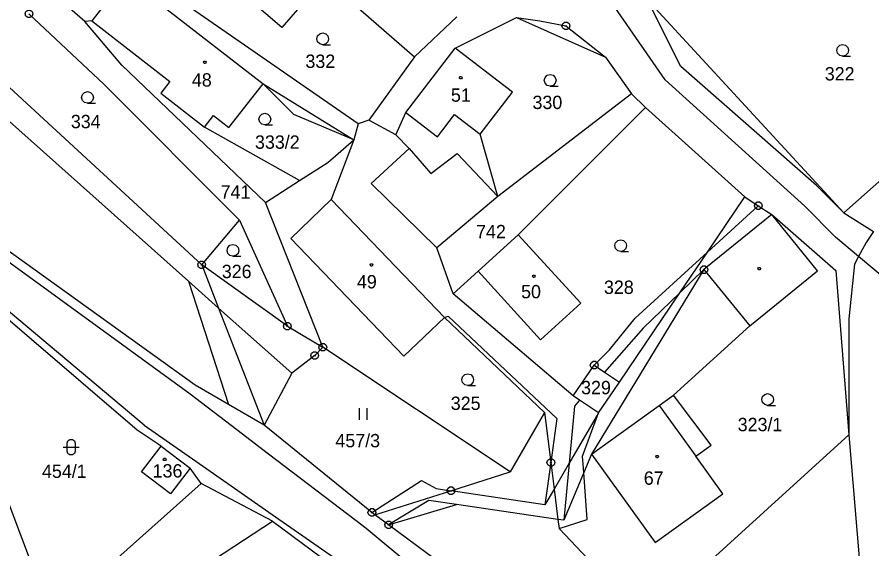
# Model space of a CAD drawing. Extents: x -694465 to -690527, y -983694 to -978978.
# Drawn here: x -693612.2 to -693503.4, y -981489.6 to -981421.8 of the extents above; entities that cross this region are included whole.
import ezdxf

# ---------------------------------------------------------------- set-up
doc = ezdxf.new("R2010")
doc.units = 0
for name, color, linetype in [('Vrstva 1', 7, 'Continuous'), ('Vrstva 18', 7, 'Continuous'), ('Vrstva 19', 7, 'Continuous'), ('Vrstva 24', 7, 'Continuous'), ('Vrstva 25', 7, 'Continuous')]:
    doc.layers.add(name, color=color, linetype=linetype)

msp = doc.modelspace()

# ---------------------------------------------------------------- linework, layer by layer
at = {"layer": 'Vrstva 1'}
for points in [[(-693573.92, -981417.88), (-693578.52, -981423.19), (-693586.64, -981416.17), (-693582.03, -981410.85), (-693573.92, -981417.88)], [(-693529.66, -981429.82), (-693541.36, -981412.92)], [(-693575.9, -981414.43), (-693561.61, -981426.9)], [(-693598.35, -981416.74), (-693602.69, -981422.32)], [(-693598.35, -981416.74), (-693580.88, -981430.35)], [(-693603.57, -981422.42), (-693607.13, -981419.3)], [(-693527.68, -981428.12), (-693531.97, -981419.57)], [(-693506.91, -981446.76), (-693531.97, -981419.57)], [(-693568.79, -981435.46), (-693590.56, -981420.35)], [(-693610.7, -981421.43), (-693601.17, -981430.39)], [(-693602.69, -981422.32), (-693603.57, -981422.42)], [(-693602.69, -981422.32), (-693592.76, -981430.07)], [(-693556.22, -981421.81), (-693561.61, -981426.9)], [(-693556.41, -981425.81), (-693548.62, -981421.88)], [(-693548.62, -981421.88), (-693537.29, -981426.95)], [(-693548.62, -981421.88), (-693545.66, -981422.33)], [(-693598.87, -981427.96), (-693603.57, -981422.42)], [(-693545.66, -981422.33), (-693542.32, -981422.95)], [(-693542.32, -981422.95), (-693537.29, -981426.95)], [(-693589.55, -981468.72), (-693649.06, -981425.97)], [(-693562.7, -981434.01), (-693556.41, -981425.81)], [(-693549.14, -981431.4), (-693556.41, -981425.81)], [(-693561.61, -981426.9), (-693567.44, -981434.97)], [(-693537.29, -981426.95), (-693533.96, -981431.63)], [(-693580.6, -981445.48), (-693598.87, -981427.96)], [(-693510.39, -981443.28), (-693527.68, -981428.12)], [(-693511.88, -981445.94), (-693529.66, -981429.82)], [(-693588.7, -981453.4), (-693613.73, -981430.29)], [(-693601.17, -981430.39), (-693583.9, -981447.7)], [(-693592.76, -981430.07), (-693593.91, -981431.55)], [(-693585.23, -981435.93), (-693580.88, -981430.35)], [(-693580.88, -981430.35), (-693569.33, -981437.47)], [(-693576.97, -981434.27), (-693580.88, -981430.35)], [(-693616.75, -981432), (-693590.392, -981455.496)], [(-693593.91, -981431.55), (-693588.35, -981435.88)], [(-693553.24, -981436.75), (-693549.14, -981431.4)], [(-693533.96, -981431.63), (-693551.01, -981444.7)], [(-693533.96, -981431.63), (-693532.18, -981433.37)], [(-693569.33, -981437.47), (-693576.97, -981434.27)], [(-693563.98, -981436.85), (-693562.7, -981434.01)], [(-693562.7, -981434.01), (-693558.68, -981437.09)], [(-693558.68, -981437.09), (-693556.5, -981434.25)], [(-693556.5, -981434.25), (-693553.24, -981436.75)], [(-693548.39, -981449.58), (-693532.18, -981433.37)], [(-693532.18, -981433.37), (-693519.53, -981444.74)], [(-693588.35, -981435.88), (-693587.2, -981434.39)], [(-693587.2, -981434.39), (-693585.23, -981435.93)], [(-693567.44, -981434.97), (-693568.79, -981435.46)], [(-693563.98, -981436.85), (-693567.44, -981434.97)], [(-693576.23, -981442.66), (-693588.35, -981435.88)], [(-693568.79, -981435.46), (-693569.33, -981437.47)], [(-693572.66, -981440.38), (-693569.33, -981437.47)], [(-693569.33, -981437.47), (-693572.2, -981445.09)], [(-693562.28, -981438.59), (-693563.98, -981436.85)], [(-693551.01, -981444.7), (-693553.24, -981436.75)], [(-693567.11, -981443.04), (-693562.28, -981438.59)], [(-693562.28, -981438.59), (-693559.52, -981441.75)], [(-693559.52, -981441.75), (-693556.19, -981439.24)], [(-693556.19, -981439.24), (-693551.01, -981444.7)], [(-693497.96, -981438.86), (-693506.91, -981446.76)], [(-693576.23, -981442.66), (-693572.66, -981440.38)], [(-693580.6, -981445.48), (-693576.23, -981442.66)], [(-693558.78, -981451.26), (-693567.11, -981443.04)], [(-693506.91, -981446.76), (-693510.39, -981443.28)], [(-693572.2, -981445.09), (-693577.35, -981450.03)], [(-693572.2, -981445.09), (-693557.79, -981460.11)], [(-693551.01, -981444.7), (-693558.78, -981451.26)], [(-693524.3, -981451.8), (-693519.53, -981444.74)], [(-693519.53, -981444.74), (-693517.82, -981445.87)], [(-693573.28, -981463.9), (-693580.6, -981445.48)], [(-693517.82, -981445.87), (-693524.3, -981451.8)], [(-693517.82, -981445.87), (-693516.11, -981447)], [(-693508, -981449.89), (-693511.88, -981445.94)], [(-693516.11, -981447), (-693524.74, -981454.02)], [(-693510.27, -981454.17), (-693516.11, -981447)], [(-693516.11, -981447), (-693507.95, -981454.13)], [(-693506.91, -981446.76), (-693503.14, -981449.17)], [(-693588.7, -981453.4), (-693583.9, -981447.7)], [(-693583.9, -981447.7), (-693577.79, -981461.23)], [(-693503.14, -981449.17), (-693504.07, -981450.57)], [(-693577.35, -981450.03), (-693562.95, -981465.06)], [(-693553.49, -981454.22), (-693548.39, -981449.58)], [(-693540.44, -981458.31), (-693548.39, -981449.58)], [(-693505.05, -981452.36), (-693508, -981449.89)], [(-693504.07, -981450.57), (-693505.05, -981452.36)], [(-693556.68, -981457.12), (-693558.78, -981451.26)], [(-693615, -981451.8), (-693590.17, -981469.85)], [(-693533.5, -981460.2), (-693524.3, -981451.8)], [(-693527.81, -981456.98), (-693524.3, -981451.8)], [(-693505.05, -981452.36), (-693505.56, -981453.3)], [(-693500.65, -981456.03), (-693505.05, -981452.36)], [(-693577.79, -981461.23), (-693588.7, -981453.4)], [(-693588.7, -981453.4), (-693586.559, -981458.913)], [(-693505.56, -981453.3), (-693506.28, -981460.27)], [(-693556.68, -981457.12), (-693553.49, -981454.22)], [(-693553.49, -981454.22), (-693545.54, -981462.95)], [(-693524.74, -981454.02), (-693539.06, -981477.51)], [(-693524.74, -981454.02), (-693527.81, -981456.98)], [(-693524.74, -981454.02), (-693518.91, -981461.19)], [(-693518.91, -981461.19), (-693510.27, -981454.17)], [(-693507.95, -981454.13), (-693506.28, -981475.06)], [(-693596.92, -981474.48), (-693618.48, -981456.01)], [(-693596.05, -981473.83), (-693617.9, -981455.5)], [(-693590.392, -981455.496), (-693586.559, -981458.913)], [(-693590.392, -981455.496), (-693585.272, -981471.205)], [(-693541.38, -981470.11), (-693556.68, -981457.12)], [(-693535.51, -981468.34), (-693527.81, -981456.98)], [(-693527.81, -981456.98), (-693532.49, -981461.49)], [(-693586.559, -981458.913), (-693577.24, -981467.22)], [(-693586.559, -981458.913), (-693580.77, -981473.82)], [(-693545.54, -981462.95), (-693540.44, -981458.31)], [(-693622.28, -981460.05), (-693609.92, -981492.78)], [(-693562.95, -981465.06), (-693557.79, -981460.11)], [(-693557.79, -981460.11), (-693557.33, -981459.94)], [(-693557.79, -981460.11), (-693545.03, -981472.22)], [(-693557.33, -981459.94), (-693543.46, -981473)], [(-693536.76, -981464.23), (-693533.5, -981460.2)], [(-693506.28, -981460.27), (-693506.28, -981475.06)], [(-693577.79, -981461.23), (-693573.28, -981463.9)], [(-693532.49, -981461.49), (-693537.4, -981467.06)], [(-693528.6, -981470), (-693518.91, -981461.19)], [(-693573.28, -981463.9), (-693574.31, -981464.95)], [(-693549.43, -981479.78), (-693573.28, -981463.9)], [(-693538.71, -981466.17), (-693536.76, -981464.23)], [(-693574.31, -981464.95), (-693577.24, -981467.22)], [(-693541.38, -981470.11), (-693538.71, -981466.17)], [(-693538.71, -981466.17), (-693537.4, -981467.06)], [(-693577.24, -981467.22), (-693580.77, -981473.82)], [(-693537.4, -981467.06), (-693535.51, -981468.34)], [(-693585.272, -981471.205), (-693589.55, -981468.72)], [(-693538.17, -981472.28), (-693535.51, -981468.34)], [(-693590.17, -981469.85), (-693584.239, -981474.373)], [(-693540.57, -981470.66), (-693541.38, -981470.11)], [(-693530.45, -981471.33), (-693528.6, -981470)], [(-693523.83, -981476.39), (-693528.6, -981470)], [(-693580.77, -981473.82), (-693585.272, -981471.205)], [(-693540.57, -981470.66), (-693541.21, -981471.39)], [(-693538.17, -981472.28), (-693540.57, -981470.66)], [(-693545.03, -981472.22), (-693549.43, -981479.78)], [(-693545.03, -981472.22), (-693544.23, -981478.59)], [(-693541.21, -981471.39), (-693541.891, -981478.674)], [(-693538.17, -981472.28), (-693541.891, -981478.674)], [(-693540.2, -981477.8), (-693538.17, -981472.28)], [(-693539.06, -981477.51), (-693530.45, -981471.33)], [(-693530.45, -981471.33), (-693525.79, -981477.8)], [(-693543.46, -981473), (-693544.23, -981478.59)], [(-693593.86, -981476.49), (-693596.92, -981474.48)], [(-693596.05, -981473.83), (-693588.068, -981479.39)], [(-693584.239, -981474.373), (-693580.185, -981477.466)], [(-693567.03, -981484.94), (-693580.77, -981473.82)], [(-693506.28, -981475.06), (-693532.18, -981498.62)], [(-693506.28, -981475.06), (-693504.73, -981493.81)], [(-693596.36, -981479.77), (-693593.86, -981476.49)], [(-693593.86, -981476.49), (-693590.17, -981479.3)], [(-693525.79, -981477.8), (-693523.83, -981476.39)], [(-693580.185, -981477.466), (-693569.03, -981485.974)], [(-693540.045, -981479.875), (-693540.2, -981477.8)], [(-693539.06, -981477.51), (-693540.045, -981479.875)], [(-693539.06, -981477.51), (-693530.95, -981488.76)], [(-693522.35, -981482.57), (-693525.79, -981477.8)], [(-693544.23, -981478.59), (-693544.99, -981484)], [(-693544.23, -981478.59), (-693543.81, -981481.972)], [(-693541.891, -981478.674), (-693543.81, -981481.972)], [(-693541.891, -981478.674), (-693542.57, -981485.94)], [(-693592.67, -981482.59), (-693596.36, -981479.77)], [(-693590.17, -981479.3), (-693592.67, -981482.59)], [(-693588.77, -981481.27), (-693590.17, -981479.3)], [(-693588.068, -981479.39), (-693578.881, -981485.789)], [(-693556.96, -981482.18), (-693549.43, -981479.78)], [(-693540.045, -981479.875), (-693542.57, -981485.94)], [(-693539.6, -981485.83), (-693540.045, -981479.875)], [(-693567.03, -981484.94), (-693560.7, -981480.86)], [(-693560.7, -981480.86), (-693558.85, -981481.89)], [(-693588.77, -981481.27), (-693599.78, -981491.06)], [(-693579.68, -981486.04), (-693588.77, -981481.27)], [(-693566.65, -981485.26), (-693556.96, -981482.18)], [(-693558.85, -981481.89), (-693556.96, -981482.18)], [(-693544.99, -981484), (-693556.96, -981482.18)], [(-693543.81, -981481.972), (-693544.99, -981484)], [(-693543.81, -981481.972), (-693543.33, -981485.83)], [(-693530.95, -981488.76), (-693522.35, -981482.57)], [(-693559.78, -981483.41), (-693564.9, -981486.54)], [(-693564.9, -981486.54), (-693556.262, -981483.927)], [(-693556.262, -981483.927), (-693559.78, -981483.41)], [(-693543.33, -981485.83), (-693556.262, -981483.927)], [(-693566.65, -981485.26), (-693567.03, -981484.94)], [(-693564.9, -981486.54), (-693566.65, -981485.26)], [(-693596.943, -981497.339), (-693579.68, -981486.04)], [(-693579.68, -981486.04), (-693570.97, -981492.5)], [(-693578.881, -981485.789), (-693570.41, -981491.69)], [(-693569.03, -981485.974), (-693567.75, -981486.95)], [(-693557.69, -981491.87), (-693564.9, -981486.54)], [(-693543.33, -981485.83), (-693543.19, -981486.99)], [(-693542.57, -981485.94), (-693543.33, -981485.83)], [(-693543.19, -981486.99), (-693539.6, -981485.83)], [(-693567.75, -981486.95), (-693566.471, -981488.016)], [(-693532.18, -981498.62), (-693543.19, -981486.99)], [(-693566.471, -981488.016), (-693559.43, -981493.89)]]:
    msp.add_lwpolyline(points, dxfattribs=at)
at = {"layer": 'Vrstva 24'}
for points in [[(-693610.546, -981420.954), (-693610.296, -981421.136), (-693610.2, -981421.43), (-693610.296, -981421.724), (-693610.546, -981421.906), (-693610.854, -981421.906), (-693611.104, -981421.724), (-693611.2, -981421.43), (-693611.104, -981421.136), (-693610.854, -981420.954)], [(-693542.166, -981422.474), (-693541.916, -981422.656), (-693541.82, -981422.95), (-693541.916, -981423.244), (-693542.166, -981423.426), (-693542.474, -981423.426), (-693542.724, -981423.244), (-693542.82, -981422.95), (-693542.724, -981422.656), (-693542.474, -981422.474)], [(-693517.666, -981445.394), (-693517.416, -981445.576), (-693517.32, -981445.87), (-693517.416, -981446.164), (-693517.666, -981446.346), (-693517.974, -981446.346), (-693518.224, -981446.164), (-693518.32, -981445.87), (-693518.224, -981445.576), (-693517.974, -981445.394)], [(-693588.546, -981452.924), (-693588.296, -981453.106), (-693588.2, -981453.4), (-693588.296, -981453.694), (-693588.546, -981453.876), (-693588.854, -981453.876), (-693589.104, -981453.694), (-693589.2, -981453.4), (-693589.104, -981453.106), (-693588.854, -981452.924)], [(-693524.586, -981453.544), (-693524.336, -981453.726), (-693524.24, -981454.02), (-693524.336, -981454.314), (-693524.586, -981454.496), (-693524.894, -981454.496), (-693525.144, -981454.314), (-693525.24, -981454.02), (-693525.144, -981453.726), (-693524.894, -981453.544)], [(-693577.636, -981460.754), (-693577.386, -981460.936), (-693577.29, -981461.23), (-693577.386, -981461.524), (-693577.636, -981461.706), (-693577.944, -981461.706), (-693578.194, -981461.524), (-693578.29, -981461.23), (-693578.194, -981460.936), (-693577.944, -981460.754)], [(-693573.126, -981463.424), (-693572.876, -981463.606), (-693572.78, -981463.9), (-693572.876, -981464.194), (-693573.126, -981464.376), (-693573.434, -981464.376), (-693573.684, -981464.194), (-693573.78, -981463.9), (-693573.684, -981463.606), (-693573.434, -981463.424)], [(-693574.156, -981464.474), (-693573.906, -981464.656), (-693573.81, -981464.95), (-693573.906, -981465.244), (-693574.156, -981465.426), (-693574.464, -981465.426), (-693574.714, -981465.244), (-693574.81, -981464.95), (-693574.714, -981464.656), (-693574.464, -981464.474)], [(-693538.556, -981465.694), (-693538.306, -981465.876), (-693538.21, -981466.17), (-693538.306, -981466.464), (-693538.556, -981466.646), (-693538.864, -981466.646), (-693539.114, -981466.464), (-693539.21, -981466.17), (-693539.114, -981465.876), (-693538.864, -981465.694)], [(-693544.076, -981478.114), (-693543.826, -981478.296), (-693543.73, -981478.59), (-693543.826, -981478.884), (-693544.076, -981479.066), (-693544.384, -981479.066), (-693544.634, -981478.884), (-693544.73, -981478.59), (-693544.634, -981478.296), (-693544.384, -981478.114)], [(-693556.806, -981481.704), (-693556.556, -981481.886), (-693556.46, -981482.18), (-693556.556, -981482.474), (-693556.806, -981482.656), (-693557.114, -981482.656), (-693557.364, -981482.474), (-693557.46, -981482.18), (-693557.364, -981481.886), (-693557.114, -981481.704)], [(-693566.876, -981484.464), (-693566.626, -981484.646), (-693566.53, -981484.94), (-693566.626, -981485.234), (-693566.876, -981485.416), (-693567.184, -981485.416), (-693567.434, -981485.234), (-693567.53, -981484.94), (-693567.434, -981484.646), (-693567.184, -981484.464)], [(-693564.746, -981486.064), (-693564.496, -981486.246), (-693564.4, -981486.54), (-693564.496, -981486.834), (-693564.746, -981487.016), (-693565.054, -981487.016), (-693565.304, -981486.834), (-693565.4, -981486.54), (-693565.304, -981486.246), (-693565.054, -981486.064)]]:
    msp.add_lwpolyline(points, close=True, dxfattribs=at)
for points in [[(-693542.439, -981422.95), (-693542.2, -981422.95)], [(-693517.939, -981445.87), (-693517.7, -981445.87)], [(-693588.819, -981453.4), (-693588.58, -981453.4)], [(-693524.859, -981454.02), (-693524.62, -981454.02)], [(-693577.909, -981461.23), (-693577.67, -981461.23)], [(-693573.399, -981463.9), (-693573.16, -981463.9)], [(-693574.429, -981464.95), (-693574.19, -981464.95)], [(-693538.829, -981466.17), (-693538.59, -981466.17)], [(-693544.349, -981478.59), (-693544.11, -981478.59)], [(-693557.079, -981482.18), (-693556.84, -981482.18)], [(-693567.149, -981484.94), (-693566.91, -981484.94)], [(-693565.019, -981486.54), (-693564.78, -981486.54)]]:
    msp.add_lwpolyline(points, dxfattribs=at)
at = {"layer": 'Vrstva 25'}
for points in [[(-693573.29, -981425.36), (-693573.665, -981425.259), (-693573.939, -981424.985), (-693574.04, -981424.61), (-693573.939, -981424.235), (-693573.665, -981423.961), (-693573.29, -981423.86), (-693572.915, -981423.961), (-693572.641, -981424.235), (-693572.54, -981424.61), (-693572.641, -981424.985), (-693572.915, -981425.259), (-693573.29, -981425.36), (-693572.29, -981425.361)], [(-693507.08, -981426.83), (-693507.455, -981426.729), (-693507.729, -981426.455), (-693507.83, -981426.08), (-693507.729, -981425.705), (-693507.455, -981425.431), (-693507.08, -981425.33), (-693506.705, -981425.431), (-693506.431, -981425.705), (-693506.33, -981426.08), (-693506.431, -981426.455), (-693506.705, -981426.729), (-693507.08, -981426.83), (-693506.08, -981426.831)], [(-693544.32, -981430.65), (-693544.695, -981430.549), (-693544.969, -981430.275), (-693545.07, -981429.9), (-693544.969, -981429.525), (-693544.695, -981429.251), (-693544.32, -981429.15), (-693543.945, -981429.251), (-693543.671, -981429.525), (-693543.57, -981429.9), (-693543.671, -981430.275), (-693543.945, -981430.549), (-693544.32, -981430.65), (-693543.32, -981430.651)], [(-693603.25, -981432.83), (-693603.625, -981432.729), (-693603.899, -981432.455), (-693604, -981432.08), (-693603.899, -981431.705), (-693603.625, -981431.431), (-693603.25, -981431.33), (-693602.875, -981431.431), (-693602.601, -981431.705), (-693602.5, -981432.08), (-693602.601, -981432.455), (-693602.875, -981432.729), (-693603.25, -981432.83), (-693602.25, -981432.831)], [(-693580.67, -981435.59), (-693581.045, -981435.489), (-693581.319, -981435.215), (-693581.42, -981434.84), (-693581.319, -981434.465), (-693581.045, -981434.191), (-693580.67, -981434.09), (-693580.295, -981434.191), (-693580.021, -981434.465), (-693579.92, -981434.84), (-693580.021, -981435.215), (-693580.295, -981435.489), (-693580.67, -981435.59), (-693579.67, -981435.591)], [(-693535.34, -981451.71), (-693535.715, -981451.609), (-693535.989, -981451.335), (-693536.09, -981450.96), (-693535.989, -981450.585), (-693535.715, -981450.311), (-693535.34, -981450.21), (-693534.965, -981450.311), (-693534.691, -981450.585), (-693534.59, -981450.96), (-693534.691, -981451.335), (-693534.965, -981451.609), (-693535.34, -981451.71), (-693534.34, -981451.711)], [(-693584.73, -981452.32), (-693585.105, -981452.219), (-693585.379, -981451.945), (-693585.48, -981451.57), (-693585.379, -981451.195), (-693585.105, -981450.921), (-693584.73, -981450.82), (-693584.355, -981450.921), (-693584.081, -981451.195), (-693583.98, -981451.57), (-693584.081, -981451.945), (-693584.355, -981452.219), (-693584.73, -981452.32), (-693583.73, -981452.321)], [(-693554.82, -981468.79), (-693555.195, -981468.689), (-693555.469, -981468.415), (-693555.57, -981468.04), (-693555.469, -981467.665), (-693555.195, -981467.391), (-693554.82, -981467.29), (-693554.445, -981467.391), (-693554.171, -981467.665), (-693554.07, -981468.04), (-693554.171, -981468.415), (-693554.445, -981468.689), (-693554.82, -981468.79), (-693553.82, -981468.791)], [(-693516.63, -981471.31), (-693517.005, -981471.209), (-693517.279, -981470.935), (-693517.38, -981470.56), (-693517.279, -981470.185), (-693517.005, -981469.911), (-693516.63, -981469.81), (-693516.255, -981469.911), (-693515.981, -981470.185), (-693515.88, -981470.56), (-693515.981, -981470.935), (-693516.255, -981471.209), (-693516.63, -981471.31), (-693515.63, -981471.311)], [(-693568.65, -981471.67), (-693568.65, -981473.17)], [(-693567.65, -981473.17), (-693567.65, -981471.67)], [(-693606.33, -981476.64), (-693604.33, -981476.64)]]:
    msp.add_lwpolyline(points, dxfattribs=at)
for points in [[(-693588.203, -981427.448), (-693588.115, -981427.6), (-693588.203, -981427.752), (-693588.377, -981427.752), (-693588.465, -981427.6), (-693588.377, -981427.448)], [(-693555.633, -981429.418), (-693555.545, -981429.57), (-693555.633, -981429.722), (-693555.807, -981429.722), (-693555.895, -981429.57), (-693555.807, -981429.418)], [(-693567.003, -981453.258), (-693566.915, -981453.41), (-693567.003, -981453.562), (-693567.177, -981453.562), (-693567.265, -981453.41), (-693567.177, -981453.258)], [(-693517.603, -981453.738), (-693517.515, -981453.89), (-693517.603, -981454.042), (-693517.777, -981454.042), (-693517.865, -981453.89), (-693517.777, -981453.738)], [(-693546.313, -981454.708), (-693546.225, -981454.86), (-693546.313, -981455.012), (-693546.487, -981455.012), (-693546.575, -981454.86), (-693546.487, -981454.708)], [(-693605.83, -981476.14), (-693605.735, -981475.846), (-693605.485, -981475.664), (-693605.175, -981475.664), (-693604.925, -981475.846), (-693604.83, -981476.14), (-693604.83, -981477.14), (-693604.925, -981477.434), (-693605.175, -981477.616), (-693605.485, -981477.616), (-693605.735, -981477.434), (-693605.83, -981477.14)], [(-693530.613, -981477.688), (-693530.525, -981477.84), (-693530.613, -981477.992), (-693530.787, -981477.992), (-693530.875, -981477.84), (-693530.787, -981477.688)], [(-693593.333, -981478.038), (-693593.245, -981478.19), (-693593.333, -981478.342), (-693593.507, -981478.342), (-693593.595, -981478.19), (-693593.507, -981478.038)]]:
    msp.add_lwpolyline(points, close=True, dxfattribs=at)

# ---------------------------------------------------------------- texts
at = {"layer": 'Vrstva 18'}
for s, p in [('332', (-693575.492, -981428.32)), ('322', (-693509.353, -981429.92)), ('330', (-693546.575, -981433.56)), ('334', (-693605.368, -981436)), ('333/2', (-693581.918, -981438.62)), ('741', (-693586.296, -981444.97)), ('742', (-693553.758, -981450.02)), ('326', (-693586.145, -981455.1)), ('328', (-693537.475, -981457.11)), ('329', (-693540.385, -981469.89)), ('325', (-693556.982, -981471.89)), ('323/1', (-693520.443, -981474.6)), ('457/3', (-693571.677, -981476.65)), ('454/1', (-693609.042, -981480.55))]:
    msp.add_text(s, height=1.7, dxfattribs=at).set_placement(p)
at = {"layer": 'Vrstva 19'}
for s, p in [('48', (-693589.955, -981430.7)), ('51', (-693556.964, -981432.63)), ('49', (-693568.935, -981456.41)), ('50', (-693548.029, -981457.67)), ('136', (-693594.953, -981480.5)), ('67', (-693532.405, -981481.42))]:
    msp.add_text(s, height=1.7, dxfattribs=at).set_placement(p)

doc.saveas('drawing.dxf')
